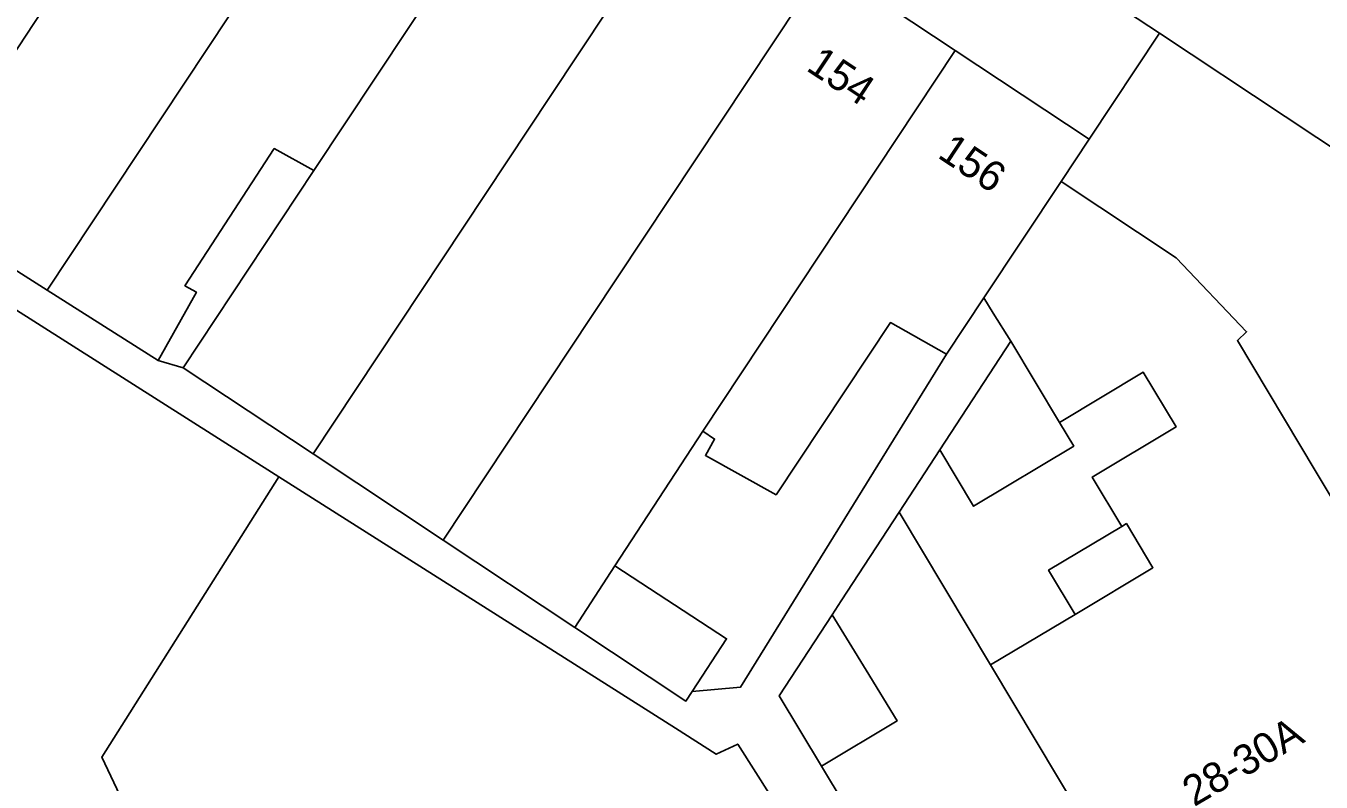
# Model space of a CAD drawing. Extents: x 159279 to 160377, y 384531 to 385888.
# Drawn here: x 160178.55 to 160221.49, y 384708.96 to 384734.02 of the extents above; entities that cross this region are included whole.
import ezdxf

# ---------------------------------------------------------------- set-up
doc = ezdxf.new("R2010")
doc.units = 0
for name, color, linetype in [('IMGEO_Erf', 7, 'Continuous'), ('IMGEO_Pand', 7, 'Continuous'), ('IMGEO_Pand_nummerreeks', 7, 'Continuous'), ('IMGEO_Voetpad_open', 7, 'Continuous')]:
    doc.layers.add(name, color=color, linetype=linetype)

msp = doc.modelspace()

# ---------------------------------------------------------------- linework, layer by layer
at = {"layer": 'IMGEO_Erf'}
for points in [[(160191.443, 384750), (160189.923, 384750.998), (160187.68, 384747.584), (160192.114, 384744.643), (160196.426, 384741.784), (160200.736, 384738.926), (160205.047, 384736.067), (160209.358, 384733.208), (160213.797, 384730.264), (160216.131, 384733.782)], [(160188.099, 384729.227), (160186.788, 384729.958), (160183.826, 384725.408), (160184.207, 384725.196), (160182.943, 384722.93), (160183.767, 384722.694)], [(160201.08, 384719.787), (160201.382, 384720.328), (160200.993, 384720.596), (160198.077, 384716.123), (160201.778, 384713.71), (160200.636, 384711.958), (160202.242, 384712.107), (160209.074, 384723.148), (160207.208, 384724.189), (160203.418, 384718.483)], [(160214.877, 384717.436), (160213.9, 384719.068), (160216.678, 384720.731), (160215.592, 384722.544), (160212.814, 384720.882), (160213.286, 384720.094), (160209.964, 384718.105), (160208.846, 384719.973), (160207.496, 384717.906), (160210.528, 384712.841), (160213.333, 384714.519), (160212.455, 384715.987)], [(160206.402, 384712.671), (160205.277, 384714.507), (160203.52, 384711.817), (160204.927, 384709.488), (160207.433, 384710.988)]]:
    msp.add_lwpolyline(points, close=True, dxfattribs=at)
msp.add_lwpolyline([(160184.739, 384702.047), (160181.07, 384709.782), (160186.934, 384719.082), (160173.046, 384727.889), (160175.845, 384732.077), (160174.197, 384733.179), (160174.291, 384734.499), (160178.6, 384741.22), (160175.643, 384743.166), (160173.626, 384740.101)], dxfattribs=at)
at = {"layer": 'IMGEO_Pand'}
for points in [[(160192.114, 384744.643), (160187.68, 384747.584), (160184.932, 384743.407), (160174.839, 384728.066), (160179.261, 384725.263)], [(160196.426, 384741.784), (160192.114, 384744.643), (160179.261, 384725.263), (160182.943, 384722.93), (160184.207, 384725.196), (160183.826, 384725.408), (160186.788, 384729.958), (160188.099, 384729.227)], [(160200.736, 384738.926), (160196.426, 384741.784), (160188.099, 384729.227), (160183.767, 384722.694), (160188.076, 384719.837), (160195.93, 384731.679)], [(160205.047, 384736.067), (160200.736, 384738.926), (160195.93, 384731.679), (160188.076, 384719.837), (160192.387, 384716.978), (160197.301, 384724.388)], [(160209.358, 384733.208), (160205.047, 384736.067), (160197.301, 384724.388), (160192.387, 384716.978), (160196.748, 384714.086), (160198.077, 384716.123), (160200.993, 384720.596)], [(160228.626, 384725.496), (160216.131, 384733.782), (160213.797, 384730.264), (160212.868, 384728.868), (160216.684, 384726.333), (160219.016, 384723.887), (160218.71, 384723.595), (160221.291, 384719.283), (160226.536, 384710.521), (160233.711, 384714.815), (160234.053, 384716.435)], [(160212.868, 384728.868), (160213.797, 384730.264), (160209.358, 384733.208), (160200.993, 384720.596), (160201.382, 384720.328), (160201.08, 384719.787), (160203.418, 384718.483), (160207.208, 384724.189), (160209.074, 384723.148), (160210.31, 384725.012)], [(160221.291, 384719.283), (160218.71, 384723.595), (160219.016, 384723.887), (160216.684, 384726.333), (160212.868, 384728.868), (160210.31, 384725.012), (160210.614, 384724.504), (160211.2, 384723.578), (160212.814, 384720.882), (160215.592, 384722.544), (160216.678, 384720.731), (160213.9, 384719.068), (160214.877, 384717.436), (160215.032, 384717.529), (160215.91, 384716.062), (160213.333, 384714.519), (160210.528, 384712.841), (160215.774, 384704.079), (160226.536, 384710.521)], [(160212.814, 384720.882), (160211.2, 384723.578), (160208.846, 384719.973), (160209.964, 384718.105), (160213.286, 384720.094)], [(160204.903, 384705.886), (160202.149, 384710.218), (160201.438, 384709.885), (160200.085, 384710.743), (160186.934, 384719.082), (160181.07, 384709.782), (160184.739, 384702.047), (160186.502, 384698.329), (160188.645, 384693.811), (160188.741, 384693.857), (160205.399, 384701.757), (160205.775, 384700.964), (160207.161, 384701.621), (160207.222, 384701.494), (160207.585, 384701.666)], [(160210.528, 384712.841), (160207.496, 384717.906), (160205.577, 384714.967), (160205.277, 384714.507), (160206.402, 384712.671), (160207.433, 384710.988), (160204.927, 384709.488), (160206.459, 384706.938), (160209.205, 384702.359), (160210.181, 384700.731), (160215.774, 384704.079)], [(160215.91, 384716.062), (160215.032, 384717.529), (160214.877, 384717.436), (160212.455, 384715.987), (160213.333, 384714.519)], [(160198.077, 384716.123), (160196.748, 384714.086), (160200.431, 384711.643), (160200.636, 384711.958), (160201.778, 384713.71)]]:
    msp.add_lwpolyline(points, close=True, dxfattribs=at)
at = {"layer": 'IMGEO_Voetpad_open'}
for points in [[(160153.446, 384774.961), (160186.913, 384752.976), (160189.923, 384750.998), (160191.443, 384750), (160216.131, 384733.782), (160228.626, 384725.496)], [(160206.459, 384706.938), (160204.927, 384709.488), (160203.52, 384711.817), (160205.277, 384714.507), (160205.577, 384714.967), (160207.496, 384717.906), (160208.846, 384719.973), (160211.2, 384723.578), (160210.614, 384724.504), (160210.31, 384725.012), (160209.074, 384723.148), (160202.242, 384712.107), (160200.636, 384711.958), (160200.431, 384711.643), (160196.748, 384714.086), (160192.387, 384716.978), (160188.076, 384719.837), (160183.767, 384722.694), (160182.943, 384722.93), (160179.261, 384725.263), (160174.839, 384728.066), (160184.932, 384743.407)], [(160173.046, 384727.889), (160186.934, 384719.082), (160200.085, 384710.743), (160201.438, 384709.885), (160202.149, 384710.218), (160204.903, 384705.886)]]:
    msp.add_lwpolyline(points, dxfattribs=at)

# ---------------------------------------------------------------- texts
at = {"layer": 'IMGEO_Pand_nummerreeks'}
for s, rotation, p in [('154', 326.4476, (160204.381, 384732.571)), ('156', 326.4476, (160208.734, 384729.684)), ('28-30A', 30.3954, (160217.276, 384708.129))]:
    msp.add_text(s, height=1, rotation=rotation, dxfattribs=at).set_placement(p)

doc.saveas('drawing.dxf')
